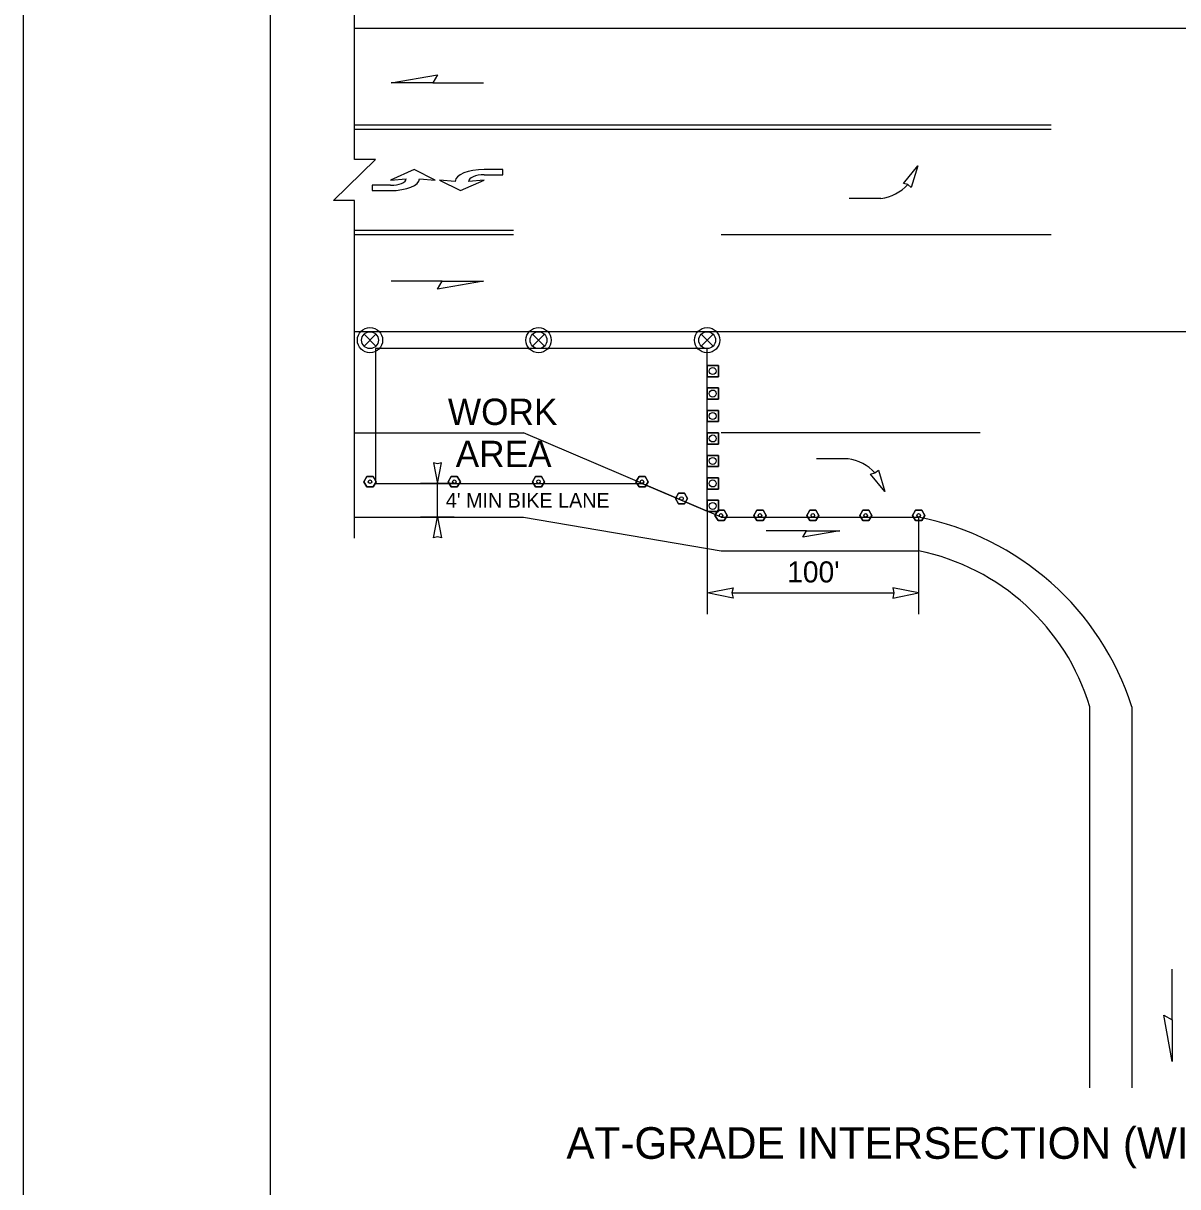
# Model space of a CAD drawing. Extents: x 99958 to 100176, y 99935 to 100011.
# Drawn here: x 100139.062 to 100143.446, y 99971.53 to 99975.948 of the extents above; entities that cross this region are included whole.
import ezdxf

# ---------------------------------------------------------------- set-up
doc = ezdxf.new("R2010")
doc.units = 0
for name, color, linetype in [('RD_ED_ShoulderPavedEdge', 7, 'Continuous'), ('RD_MK_LineEdgeWhite', 7, 'Continuous'), ('RD_MK_LineEdgeYellow', 7, 'Continuous'), ('RD_MK_LineLane', 7, 'Continuous'), ('RD_MK_LineTwoWayLtTurn', 7, 'Continuous'), ('SH_DE_DetailHeading2Text', 7, 'Continuous'), ('SH_GI_PlotLimits', 7, 'Continuous'), ('SH_GI_SheetBorder', 7, 'Continuous'), ('TR_WZ_ArrowLeftStrRightTurn', 7, 'Continuous'), ('TR_WZ_TrafficCone', 7, 'Continuous'), ('TR_WZ_TrafficSafetyDrum', 7, 'Continuous'), ('TR_WZ_TubularMarker', 7, 'Continuous'), ('TR_WZ_WorkAreaLabel', 7, 'Continuous'), ('TR_WZ_WorkZoneDetails', 7, 'Continuous'), ('TR_WZ_WorkZoneTextCurrent', 7, 'Continuous')]:
    doc.layers.add(name, color=color, linetype=linetype)

msp = doc.modelspace()

# ---------------------------------------------------------------- linework, layer by layer
at = {"layer": 'RD_ED_ShoulderPavedEdge'}
for p, q in [((100140.32, 99974.0724), (100140.9619, 99974.0724)), ((100140.9619, 99974.0724), (100141.7119, 99973.9445)), ((100141.7119, 99973.9445), (100142.4619, 99973.9445))]:
    msp.add_line(p, q, dxfattribs=at)
msp.add_lwpolyline([(100143.1119, 99971.9059), (100143.1119, 99973.3525)], dxfattribs=at)
msp.add_arc((100142.2915, 99973.1044), 0.8571, 16.8187, 78.5287, dxfattribs=at)
at = {"layer": 'RD_MK_LineEdgeWhite'}
msp.add_line((100143.2719, 99973.3525), (100143.2719, 99971.9059), dxfattribs=at)
msp.add_arc((100142.257, 99973.0262), 1.0661, 17.8172, 78.9158, dxfattribs=at)
at = {"layer": 'RD_MK_LineEdgeYellow'}
for p, q in [((100140.32, 99974.3924), (100140.9619, 99974.3924)), ((100141.7119, 99974.0724), (100142.4619, 99974.0724))]:
    msp.add_line(p, q, dxfattribs=at)
at = {"layer": 'RD_MK_LineLane'}
for points in [[(100147.555, 99975.9284), (100140.32, 99975.9284)], [(100142.9653, 99975.1444), (100141.7119, 99975.1444)], [(100147.555, 99974.7765), (100140.32, 99974.7765)], [(100141.7119, 99974.0724), (100140.9619, 99974.3924)], [(100142.6955, 99974.3924), (100141.7119, 99974.3924)]]:
    msp.add_lwpolyline(points, dxfattribs=at)
at = {"layer": 'RD_MK_LineTwoWayLtTurn'}
for p, q in [((100142.9653, 99975.5604), (100140.32, 99975.5604)), ((100142.9653, 99975.5444), (100140.9244, 99975.5444)), ((100140.9244, 99975.1444), (100140.32, 99975.1444))]:
    msp.add_line(p, q, dxfattribs=at)
for points in [[(100140.9244, 99975.5444), (100140.32, 99975.5444)], [(100140.9244, 99975.1604), (100140.32, 99975.1604)]]:
    msp.add_lwpolyline(points, dxfattribs=at)
at = {"layer": 'SH_GI_PlotLimits'}
msp.add_lwpolyline([(100139.0625, 99969.6875), (100156.0625, 99969.6875), (100156.0625, 99980.6875), (100139.0625, 99980.6875)], close=True, dxfattribs=at)
at = {"layer": 'SH_GI_SheetBorder'}
msp.add_line((100140, 99980.375), (100140, 99970), dxfattribs=at)
at = {"layer": 'TR_WZ_ArrowLeftStrRightTurn'}
for p, q in [((100142.3186, 99975.2827), (100142.1986, 99975.2827)), ((100142.1938, 99974.2942), (100142.0738, 99974.2942))]:
    msp.add_line(p, q, dxfattribs=at)
for points in [[(100142.4588, 99975.4062), (100142.4338, 99975.3243), (100142.4211, 99975.3355), (100142.4047, 99975.3398)], [(100142.3336, 99974.1692), (100142.2798, 99974.2359), (100142.2962, 99974.2402), (100142.309, 99974.2513)]]:
    msp.add_lwpolyline(points, close=True, dxfattribs=at)
for centre, radius, start, end in [((100142.2994, 99975.4458), 0.1642, 276.7058, 317.7833), ((100142.1725, 99974.1297), 0.1658, 41.7524, 82.6149)]:
    msp.add_arc(centre, radius, start, end, dxfattribs=at)
at = {"layer": 'TR_WZ_TrafficCone'}
for points in [[(100141.7016, 99974.6485), (100141.7016, 99974.6058), (100141.6589, 99974.6058), (100141.6589, 99974.6485), (100141.7016, 99974.6485)], [(100141.6589, 99974.6485), (100141.6589, 99974.6058), (100141.7016, 99974.6058), (100141.7016, 99974.6485), (100141.6589, 99974.6485)], [(100141.7016, 99974.5631), (100141.7016, 99974.5205), (100141.6589, 99974.5205), (100141.6589, 99974.5631), (100141.7016, 99974.5631)], [(100141.6589, 99974.5631), (100141.6589, 99974.5205), (100141.7016, 99974.5205), (100141.7016, 99974.5631), (100141.6589, 99974.5631)], [(100141.7016, 99974.4778), (100141.7016, 99974.4351), (100141.6589, 99974.4351), (100141.6589, 99974.4778), (100141.7016, 99974.4778)], [(100141.6589, 99974.4778), (100141.6589, 99974.4351), (100141.7016, 99974.4351), (100141.7016, 99974.4778), (100141.6589, 99974.4778)], [(100141.7016, 99974.3924), (100141.7016, 99974.3498), (100141.6589, 99974.3498), (100141.6589, 99974.3924), (100141.7016, 99974.3924)], [(100141.6589, 99974.3924), (100141.6589, 99974.3498), (100141.7016, 99974.3498), (100141.7016, 99974.3924), (100141.6589, 99974.3924)], [(100141.7016, 99974.3071), (100141.7016, 99974.2644), (100141.6589, 99974.2644), (100141.6589, 99974.3071), (100141.7016, 99974.3071)], [(100141.6589, 99974.3071), (100141.6589, 99974.2644), (100141.7016, 99974.2644), (100141.7016, 99974.3071), (100141.6589, 99974.3071)], [(100141.7016, 99974.2218), (100141.7016, 99974.1791), (100141.6589, 99974.1791), (100141.6589, 99974.2218), (100141.7016, 99974.2218)], [(100141.6589, 99974.2218), (100141.6589, 99974.1791), (100141.7016, 99974.1791), (100141.7016, 99974.2218), (100141.6589, 99974.2218)], [(100141.7016, 99974.1364), (100141.7016, 99974.0938), (100141.6589, 99974.0938), (100141.6589, 99974.1364), (100141.7016, 99974.1364)], [(100141.6589, 99974.1364), (100141.6589, 99974.0938), (100141.7016, 99974.0938), (100141.7016, 99974.1364), (100141.6589, 99974.1364)]]:
    msp.add_lwpolyline(points, dxfattribs=at)
for centre in [(100141.6803, 99974.6271), (100141.6803, 99974.5418), (100141.6803, 99974.4564), (100141.6803, 99974.3711), (100141.6803, 99974.2858), (100141.6803, 99974.2004), (100141.6803, 99974.1151)]:
    msp.add_circle(centre, 0.0133, dxfattribs=at)
at = {"layer": 'TR_WZ_TrafficSafetyDrum'}
for p, q in [((100140.3563, 99974.7671), (100140.4015, 99974.7218)), ((100140.4015, 99974.7671), (100140.3563, 99974.7218)), ((100140.9963, 99974.7671), (100141.0415, 99974.7218)), ((100141.0415, 99974.7671), (100140.9963, 99974.7218)), ((100141.6363, 99974.7671), (100141.6815, 99974.7218)), ((100141.6815, 99974.7671), (100141.6363, 99974.7218))]:
    msp.add_line(p, q, dxfattribs=at)
for centre, radius in [((100140.3789, 99974.7445), 0.048), ((100140.3789, 99974.7445), 0.048), ((100140.3789, 99974.7445), 0.032), ((100141.0189, 99974.7445), 0.048), ((100141.0189, 99974.7445), 0.048), ((100141.0189, 99974.7445), 0.032), ((100141.6589, 99974.7445), 0.048), ((100141.6589, 99974.7445), 0.048), ((100141.6589, 99974.7445), 0.032)]:
    msp.add_circle(centre, radius, dxfattribs=at)
at = {"layer": 'TR_WZ_TubularMarker'}
for points in [[(100140.3558, 99974.2071), (100140.3674, 99974.2271), (100140.3905, 99974.2271), (100140.402, 99974.2071), (100140.3905, 99974.1871), (100140.3674, 99974.1871)], [(100140.6758, 99974.2071), (100140.6874, 99974.2271), (100140.7105, 99974.2271), (100140.722, 99974.2071), (100140.7105, 99974.1871), (100140.6874, 99974.1871)], [(100140.9958, 99974.2071), (100141.0074, 99974.2271), (100141.0305, 99974.2271), (100141.042, 99974.2071), (100141.0305, 99974.1871), (100141.0074, 99974.1871)], [(100141.3888, 99974.2071), (100141.4004, 99974.2271), (100141.4235, 99974.2271), (100141.435, 99974.2071), (100141.4235, 99974.1871), (100141.4004, 99974.1871)], [(100141.5388, 99974.1431), (100141.5504, 99974.1631), (100141.5735, 99974.1631), (100141.585, 99974.1431), (100141.5735, 99974.1231), (100141.5504, 99974.1231)], [(100141.6888, 99974.0791), (100141.7004, 99974.0991), (100141.7235, 99974.0991), (100141.735, 99974.0791), (100141.7235, 99974.0591), (100141.7004, 99974.0591)], [(100141.8366, 99974.0791), (100141.8481, 99974.0991), (100141.8712, 99974.0991), (100141.8828, 99974.0791), (100141.8712, 99974.0591), (100141.8481, 99974.0591)], [(100142.0373, 99974.0791), (100142.0489, 99974.0991), (100142.072, 99974.0991), (100142.0835, 99974.0791), (100142.072, 99974.0591), (100142.0489, 99974.0591)], [(100142.2381, 99974.0791), (100142.2496, 99974.0991), (100142.2727, 99974.0991), (100142.2843, 99974.0791), (100142.2727, 99974.0591), (100142.2496, 99974.0591)], [(100142.4388, 99974.0791), (100142.4504, 99974.0991), (100142.4735, 99974.0991), (100142.485, 99974.0791), (100142.4735, 99974.0591), (100142.4504, 99974.0591)]]:
    msp.add_lwpolyline(points, close=True, dxfattribs=at)
for points in [[(100140.3674, 99974.1871), (100140.3905, 99974.1871), (100140.402, 99974.2071), (100140.3905, 99974.2271), (100140.3674, 99974.2271), (100140.3558, 99974.2071), (100140.3674, 99974.1871)], [(100140.6874, 99974.1871), (100140.7105, 99974.1871), (100140.722, 99974.2071), (100140.7105, 99974.2271), (100140.6874, 99974.2271), (100140.6758, 99974.2071), (100140.6874, 99974.1871)], [(100141.0074, 99974.1871), (100141.0305, 99974.1871), (100141.042, 99974.2071), (100141.0305, 99974.2271), (100141.0074, 99974.2271), (100140.9958, 99974.2071), (100141.0074, 99974.1871)], [(100141.4004, 99974.1871), (100141.4235, 99974.1871), (100141.435, 99974.2071), (100141.4235, 99974.2271), (100141.4004, 99974.2271), (100141.3888, 99974.2071), (100141.4004, 99974.1871)], [(100141.5504, 99974.1231), (100141.5735, 99974.1231), (100141.585, 99974.1431), (100141.5735, 99974.1631), (100141.5504, 99974.1631), (100141.5388, 99974.1431), (100141.5504, 99974.1231)], [(100141.7004, 99974.0591), (100141.7235, 99974.0591), (100141.735, 99974.0791), (100141.7235, 99974.0991), (100141.7004, 99974.0991), (100141.6888, 99974.0791), (100141.7004, 99974.0591)], [(100141.8481, 99974.0591), (100141.8712, 99974.0591), (100141.8828, 99974.0791), (100141.8712, 99974.0991), (100141.8481, 99974.0991), (100141.8366, 99974.0791), (100141.8481, 99974.0591)], [(100142.0489, 99974.0591), (100142.072, 99974.0591), (100142.0835, 99974.0791), (100142.072, 99974.0991), (100142.0489, 99974.0991), (100142.0373, 99974.0791), (100142.0489, 99974.0591)], [(100142.2496, 99974.0591), (100142.2727, 99974.0591), (100142.2843, 99974.0791), (100142.2727, 99974.0991), (100142.2496, 99974.0991), (100142.2381, 99974.0791), (100142.2496, 99974.0591)], [(100142.4504, 99974.0591), (100142.4735, 99974.0591), (100142.485, 99974.0791), (100142.4735, 99974.0991), (100142.4504, 99974.0991), (100142.4388, 99974.0791), (100142.4504, 99974.0591)]]:
    msp.add_lwpolyline(points, dxfattribs=at)
for centre in [(100140.3789, 99974.2071), (100140.6989, 99974.2071), (100141.0189, 99974.2071), (100141.4119, 99974.2071), (100141.5619, 99974.1431), (100141.7119, 99974.0791), (100141.8597, 99974.0791), (100142.0604, 99974.0791), (100142.2612, 99974.0791), (100142.4619, 99974.0791)]:
    msp.add_circle(centre, 0.00667, dxfattribs=at)
at = {"layer": 'TR_WZ_WorkZoneDetails'}
for p, q in [((100140.6169, 99975.721), (100140.8098, 99975.721)), ((100140.6526, 99974.9685), (100140.4597, 99974.9685)), ((100140.6989, 99974.2004), (100140.5709, 99974.2004)), ((100140.6349, 99974.0724), (100140.6349, 99974.2004)), ((100140.6989, 99974.0724), (100140.5709, 99974.0724)), ((100141.6589, 99974.0951), (100141.6589, 99973.7045)), ((100142.4619, 99974.0724), (100142.4619, 99973.7045)), ((100142.0368, 99974.0208), (100141.8825, 99974.0208)), ((100141.7526, 99973.7845), (100142.3682, 99973.7845)), ((100143.4242, 99972.1631), (100143.4242, 99972.356))]:
    msp.add_line(p, q, dxfattribs=at)
for points in [[(100140.32, 99973.9925), (100140.32, 99975.275), (100140.24, 99975.275), (100140.4, 99975.4299), (100140.32, 99975.4299), (100140.32, 99976.7125)], [(100140.5667, 99975.3574), (100140.6267, 99975.3525), (100140.5467, 99975.3925), (100140.4567, 99975.3525), (100140.5167, 99975.3574)], [(100140.8127, 99975.3724), (100140.8827, 99975.3724), (100140.8827, 99975.3925), (100140.8127, 99975.3924)], [(100140.7027, 99975.3475), (100140.6427, 99975.3524), (100140.7227, 99975.3124), (100140.8127, 99975.3524), (100140.7527, 99975.3475)], [(100140.4567, 99975.3325), (100140.3867, 99975.3325), (100140.3867, 99975.3124), (100140.4567, 99975.3125)]]:
    msp.add_lwpolyline(points, dxfattribs=at)
for points in [[(100140.4597, 99975.721), (100140.6347, 99975.7519), (100140.6169, 99975.721)], [(100140.8098, 99974.9685), (100140.6347, 99974.9376), (100140.6526, 99974.9685)], [(100140.4, 99974.2004), (100140.9619, 99974.2004), (100141.4119, 99974.2004), (100141.6589, 99974.0951), (100141.6589, 99974.0951), (100141.6589, 99974.4038), (100141.6589, 99974.7125), (100141.0295, 99974.7125), (100140.4, 99974.7125)], [(100140.6349, 99974.2004), (100140.6503, 99974.2791), (100140.6349, 99974.2754), (100140.6195, 99974.2791)], [(100140.6349, 99974.0724), (100140.6503, 99973.9938), (100140.6349, 99973.9975), (100140.6195, 99973.9938)], [(100142.1626, 99974.0208), (100142.0226, 99973.9961), (100142.0368, 99974.0208)], [(100141.6589, 99973.7845), (100141.7572, 99973.8037), (100141.7526, 99973.7845), (100141.7572, 99973.7652)], [(100142.4619, 99973.7845), (100142.3637, 99973.8037), (100142.3682, 99973.7845), (100142.3637, 99973.7652)], [(100143.4242, 99972.0059), (100143.3933, 99972.181), (100143.4242, 99972.1631)]]:
    msp.add_lwpolyline(points, close=True, dxfattribs=at)
for centre, major_axis, ratio, start_param in [((100140.8127, 99975.3475), (-0.11, 0), 0.40879, 4.712524), ((100140.4567, 99975.3574), (0.06, 0), 0.41611, 4.712518), ((100140.4567, 99975.3574), (0.11, 0), 0.40879, 4.712524), ((100140.8127, 99975.3475), (-0.06, 0), 0.41611, 4.712518)]:
    msp.add_ellipse(centre, major_axis=major_axis, ratio=ratio, start_param=start_param, end_param=6.283185, dxfattribs=at)

# ---------------------------------------------------------------- texts
at = {"layer": 'SH_DE_DetailHeading2Text'}
msp.add_text('AT-GRADE INTERSECTION (WITH TURN LANES): KEPT OPEN', height=0.12, rotation=360, dxfattribs=at).set_placement((100141.1244, 99971.6359))
at = {"layer": 'TR_WZ_WorkAreaLabel'}
for s, p in [('WORK', (100140.6746, 99974.4225)), ('AREA', (100140.7043, 99974.2624))]:
    msp.add_text(s, height=0.1, dxfattribs=at).set_placement(p)
at = {"layer": 'TR_WZ_WorkZoneTextCurrent'}
for s, height, p in [("4' MIN BIKE LANE", 0.056, (100140.6669, 99974.1084)), ("100'", 0.08, (100141.963, 99973.8245))]:
    msp.add_text(s, height=height, dxfattribs=at).set_placement(p)

doc.saveas('drawing.dxf')
